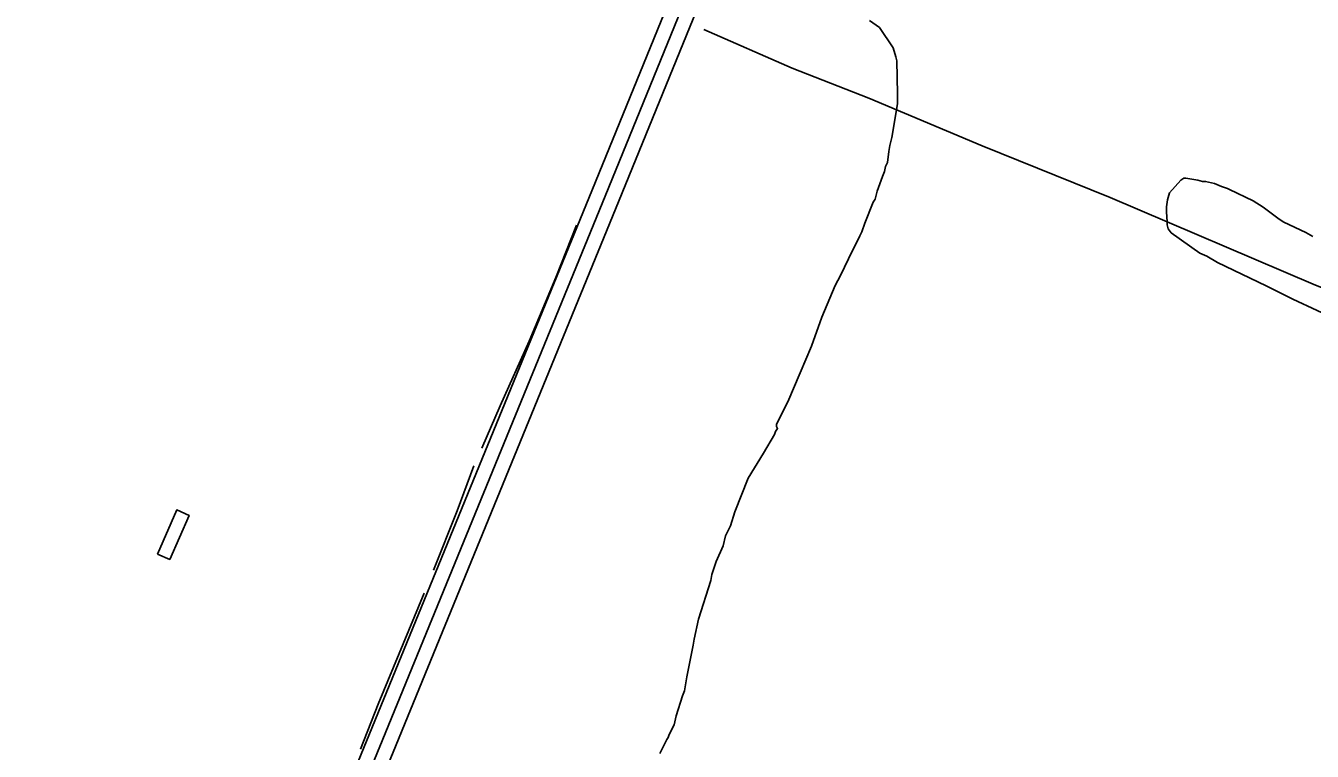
# Model space of a CAD drawing. Extents: x 3329332 to 3367211, y 631066 to 656469.
# Drawn here: x 3347823 to 3349160, y 650799 to 651553 of the extents above; entities that cross this region are included whole.
import ezdxf

# ---------------------------------------------------------------- set-up
doc = ezdxf.new("R2010")
doc.units = 0
for name, color, linetype in [('V-BLDG-OTLN', 7, 'Continuous'), ('V-ROAD-CNTR', 7, 'Continuous'), ('V-SITE-VEGE', 7, 'Continuous'), ('V-TOPO-SHOR', 7, 'Continuous')]:
    doc.layers.add(name, color=color, linetype=linetype)

msp = doc.modelspace()

# ---------------------------------------------------------------- linework, layer by layer
at = {"layer": 'V-BLDG-OTLN'}
msp.add_lwpolyline([(3347959.6, 651003.7), (3347979.7, 651049.5), (3347992.5, 651043.9), (3347972.5, 650998.1)], close=True, dxfattribs=at)
at = {"layer": 'V-ROAD-CNTR'}
for points in [[(3347836.6, 649939.1), (3348422, 651367.8), (3349001.5, 652788.1), (3349371.7, 653728.9), (3349753.3, 654665.9)], [(3347850.5, 649933.4), (3348435.9, 651362.1), (3349015.5, 652782.6), (3349385.7, 653723.3), (3349767.2, 654660.2)], [(3347822.7, 649944.8), (3348408.1, 651373.5), (3348878.7, 652526.9)]]:
    msp.add_lwpolyline(points, dxfattribs=at)
at = {"layer": 'V-SITE-VEGE'}
for points in [[(3348692, 651338.4), (3348695.2, 651347.7), (3348703.8, 651369.3), (3348705.9, 651372.4), (3348708.1, 651380.7), (3348713.5, 651396.2), (3348715.6, 651401.3), (3348716.7, 651406.5), (3348718.8, 651410.6), (3348720, 651422), (3348721.1, 651428.2), (3348723.3, 651436.5), (3348728.9, 651471.7), (3348729.1, 651482.1), (3348728.5, 651516.3), (3348727.5, 651520.5), (3348724.5, 651529.8), (3348710.2, 651550.8), (3348699.9, 651558.1)], [(3349160.7, 651333.6), (3349153.5, 651337.8), (3349130.8, 651348.5), (3349125.7, 651351.6), (3349109.3, 651364.3), (3349099, 651370.6), (3349074.2, 651382.4), (3349072.2, 651383.4), (3349066, 651385.6), (3349058.7, 651388.8), (3349049.4, 651391), (3349046.3, 651391), (3349041.2, 651392.1), (3349028.7, 651394.3), (3349026.7, 651394.4), (3349023.5, 651392.3), (3349012, 651379), (3349009.8, 651371.7), (3349008.7, 651364.5), (3349008.6, 651359.3), (3349009.5, 651348.9), (3349009.5, 651345.8), (3349010.5, 651341.7), (3349013.5, 651337.5), (3349043.3, 651316.4), (3349050.5, 651313.2), (3349061.9, 651306.8), (3349112.4, 651282.3), (3349140.2, 651268.5), (3349190.7, 651245)], [(3348482, 650796.5), (3348489.4, 650810.9), (3348490.5, 650813), (3348491.6, 650816.1), (3348496.9, 650826.4), (3348499.1, 650835.7), (3348505.5, 650856.4), (3348507.7, 650861.5), (3348509.9, 650876), (3348516.6, 650909.1), (3348517.7, 650915.3), (3348522.1, 650936), (3348535, 650976.3), (3348536.2, 650982.5), (3348540.5, 650995.9), (3348547.9, 651012.4), (3348550.1, 651022.8), (3348555.5, 651033.1), (3348559.8, 651047.6), (3348573.7, 651082.7), (3348589.6, 651108.4), (3348601.2, 651127.9), (3348602.3, 651131), (3348604.4, 651134.1), (3348603.4, 651136.2), (3348603.4, 651138.3), (3348606.6, 651145.5), (3348615.1, 651162), (3348628, 651191.9), (3348639.7, 651219.8), (3348650.5, 651249.7), (3348664.4, 651282.7), (3348669.7, 651293), (3348678.2, 651310.5), (3348689.9, 651334.3), (3348692, 651338.4)]]:
    msp.add_lwpolyline(points, dxfattribs=at)
at = {"layer": 'V-TOPO-SHOR'}
for points in [[(3348527.6, 651548.7), (3348619.5, 651508.5), (3348699.2, 651477.4), (3348817.1, 651428), (3348950, 651374.3), (3349161.2, 651284), (3349377.2, 651197.7), (3349546.8, 651125.7), (3349598.3, 651104.9)], [(3348297, 651113.7), (3348315.9, 651157.8), (3348346.1, 651224.9), (3348373.9, 651291.1), (3348395.3, 651345.3)], [(3348246.7, 650987.1), (3348271.1, 651048.5), (3348288.6, 651095.5)], [(3348170.7, 650801.1), (3348189.1, 650847.6), (3348236.8, 650963.1)]]:
    msp.add_lwpolyline(points, dxfattribs=at)

doc.saveas('drawing.dxf')
